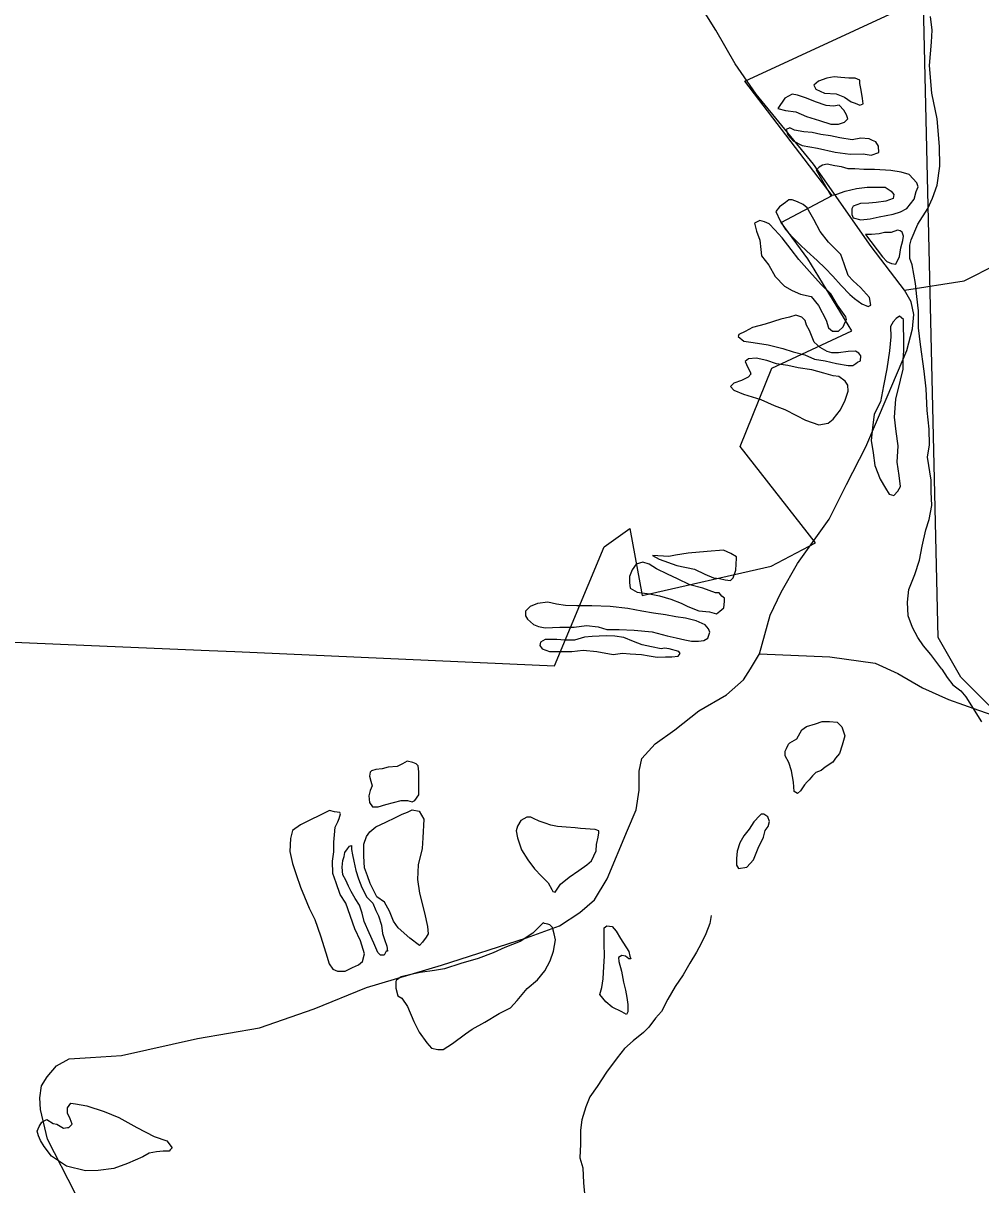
# Model space of a CAD drawing. Extents: x 2082433 to 2279600, y 546599 to 755198.
# Drawn here: x 2193686 to 2196512, y 605732 to 609157 of the extents above; entities that cross this region are included whole.
import ezdxf

# ---------------------------------------------------------------- set-up
doc = ezdxf.new("R2010")
doc.units = 0
for name, color, linetype in [('Exist Boundary Political Fire Districts', 7, 'Continuous'), ('Exist Hydrographic Misc Water Feature', 7, 'Continuous'), ('Exist Road Non-System Type 51', 7, 'Continuous')]:
    doc.layers.add(name, color=color, linetype=linetype)

msp = doc.modelspace()

# ---------------------------------------------------------------- linework, layer by layer
at = {"layer": 'Exist Boundary Political Fire Districts'}
msp.add_lwpolyline([(2193361.3, 607345.3), (2193888.3, 607322.6), (2194234.7, 607307.7), (2194310.5, 607304.4), (2195254.6, 607262.5), (2195401.2, 607612.9), (2195476, 607667.5), (2195512.8, 607470.2), (2195893.9, 607556.3), (2196024.2, 607625.4), (2195802.3, 607909.7), (2195895.8, 608140.6), (2196131.6, 608250.6), (2196001.8, 608462.7), (2195923.1, 608570.1), (2196073.6, 608649.6), (2195815.8, 608986.2), (2196294.8, 609208.3)], dxfattribs=at)
at = {"layer": 'Exist Hydrographic Misc Water Feature'}
for points in [[(2197613.5, 605746.2), (2197488.5, 605784.9), (2197337.5, 605886.3), (2197311.5, 605985.2), (2197244.4, 606058.7), (2197102.5, 606133.8), (2197018.5, 606256.8), (2196992.4, 606441), (2196766.4, 606606.3), (2196673.6, 606706.7), (2196655.5, 606989.1), (2196621.5, 607062), (2196453.5, 607229.4), (2196386.5, 607345.6), (2196338.5, 609426.1)], [(2196397.3, 607252.3), (2196391, 607260.2), (2196364.7, 607296.2), (2196342.6, 607321.8), (2196326.2, 607345.8), (2196310.4, 607375.8), (2196297.7, 607409.7), (2196295.4, 607449.8), (2196299.3, 607487.8), (2196317.2, 607531.7), (2196331.1, 607573.8), (2196338.9, 607615.6), (2196350.2, 607663.7), (2196360, 607693.9), (2196367.8, 607735.7), (2196365.6, 607775.8), (2196365.2, 607810), (2196354.9, 607877.6), (2196360.4, 607913.7), (2196360, 607959.9), (2196353.7, 608015.7), (2196351.4, 608079.6), (2196344.9, 608131.8), (2196334.4, 608209.6), (2196328.4, 608259.6), (2196327.8, 608309.6), (2196323.3, 608351.6), (2196319.4, 608389.5), (2196309.2, 608445.4), (2196302.8, 608463.3), (2196302.6, 608503.1), (2196306.5, 608519.2), (2196326.2, 608565.3), (2196355.5, 608611.6), (2196369.5, 608641.5), (2196383, 608679.6), (2196391, 608735.6), (2196390.6, 608793.6), (2196383.8, 608875.8), (2196367.6, 608951.6), (2196360.6, 609033.3), (2196366.6, 609101.4), (2196368.2, 609137.3), (2196363.9, 609177.2)], [(2196155, 608989.8), (2196141.2, 608995.9), (2196123.2, 608995.8), (2196099.2, 608997.4), (2196079.1, 608999.2), (2196057.4, 608995.2), (2196033, 608987.1), (2196019.4, 608975), (2196025.6, 608963.1), (2196051.2, 608951.1), (2196085.5, 608949.6), (2196109.7, 608939.4), (2196130, 608925.8), (2196141.6, 608922.1), (2196155.4, 608915.9), (2196165.4, 608920.1), (2196163.4, 608935.8), (2196159.3, 608959.9), (2196155, 608980), (2196155, 608989.8)], [(2196093.7, 608915.5), (2196077.7, 608913.4), (2196055.9, 608915.1), (2196023.9, 608925.2), (2195997.9, 608936.9), (2195971.5, 608944.9), (2195955.7, 608948.5), (2195933.5, 608936.4), (2195913.6, 608906.2), (2195936, 608900.4), (2195966.1, 608896.6), (2195997.7, 608882.9), (2196035.8, 608871.1), (2196069.9, 608859.5), (2196092, 608859.8), (2196109.7, 608865.6), (2196119.9, 608875.9), (2196115.8, 608887.8), (2196108, 608901.6), (2196093.7, 608915.5)], [(2196192.5, 608812.1), (2196182.7, 608816.1), (2196158.3, 608818.1), (2196132.4, 608813.9), (2196096.5, 608819.8), (2196068.4, 608825.2), (2196040.1, 608829.1), (2196014.1, 608835.1), (2195990.1, 608837.1), (2195962.2, 608842.5), (2195948.3, 608848.6), (2195938.2, 608844.5), (2195942.3, 608828.4), (2195958.5, 608810.6), (2195984.8, 608796.9), (2196030.7, 608789.2), (2196082.6, 608777.6), (2196126.7, 608771.8), (2196164.6, 608772.2), (2196188.6, 608768.2), (2196211, 608776.6), (2196210.5, 608794.5), (2196202.5, 608808.2), (2196192.5, 608812.1)], [(2196301.2, 608711), (2196277, 608718.7), (2196247, 608722.8), (2196198.7, 608726.5), (2196166.7, 608726), (2196140.6, 608727.9), (2196121.1, 608727.7), (2196100.8, 608733.6), (2196081.2, 608737.4), (2196058.8, 608741.5), (2196044.9, 608739.1), (2196035, 608733.4), (2196026.8, 608725.3), (2196069.5, 608649.5), (2196087.1, 608653.7), (2196111.5, 608661.8), (2196145.5, 608670), (2196177.3, 608674.1), (2196205.4, 608674.3), (2196229.6, 608674.3), (2196247.7, 608662.7), (2196255.2, 608652.6), (2196253.2, 608640.8), (2196231.5, 608632.7), (2196203.6, 608628.4), (2196181.6, 608626.5), (2196157.6, 608626), (2196135.5, 608618), (2196131.6, 608610.1), (2196132, 608593.8), (2196135.9, 608583.9), (2196157.8, 608578.1), (2196185.9, 608580.4), (2196212, 608586.6), (2196253.8, 608594.9), (2196275.5, 608600.9), (2196293.4, 608611.2), (2196315.5, 608639.1), (2196321.3, 608661.3), (2196327, 608675.5), (2196323.1, 608687), (2196301.2, 608711)], [(2195945.6, 608636.5), (2195935.6, 608628.7), (2195918.1, 608616.4), (2195907.7, 608602.5), (2195920.2, 608574.7), (2195936.2, 608548.8), (2195956.3, 608526.7), (2195978.6, 608505), (2195998.7, 608485), (2196028.9, 608457.3), (2196052.9, 608435.4), (2196075.2, 608411.7), (2196099.6, 608383.7), (2196125.4, 608358), (2196139.6, 608346.1), (2196161.5, 608330.2), (2196179.4, 608322.2), (2196187.8, 608326.2), (2196183.7, 608348.3), (2196157.2, 608378.3), (2196135.1, 608397.8), (2196121.1, 608413.7), (2196109, 608448), (2196098.8, 608475.9), (2196062.5, 608511.4), (2196038.1, 608543.5), (2196019.8, 608579.1), (2196000, 608612.9), (2195987.7, 608622.9), (2195971.5, 608631), (2195955.5, 608636.7), (2195945.6, 608636.5)], [(2196114, 608291.9), (2196089.4, 608325.7), (2196069.5, 608359.5), (2196041.4, 608387.3), (2196006.9, 608425.3), (2195975.1, 608460.9), (2195952.4, 608490.7), (2195926.1, 608524.7), (2195904.2, 608548.3), (2195888, 608566.1), (2195874.3, 608572.3), (2195859.9, 608576.1), (2195844.1, 608567.9), (2195850.3, 608543.9), (2195860.5, 608518), (2195862.6, 608490.1), (2195864.6, 608471.9), (2195887, 608444.3), (2195905, 608410.3), (2195933.1, 608382.5), (2195955.5, 608369), (2195979.9, 608358.9), (2196011.6, 608351.2), (2196033.6, 608325.1), (2196056.1, 608281.6), (2196062.3, 608259.6), (2196074.2, 608249.7), (2196092, 608249.8), (2196106, 608261.9), (2196112.1, 608276), (2196115.6, 608284), (2196114, 608291.9)], [(2196266.1, 608546.8), (2196248.1, 608540.6), (2196228.2, 608540.8), (2196212.2, 608536.7), (2196190, 608534.3), (2196172.2, 608534.2), (2196222.4, 608468.6), (2196234.9, 608454.5), (2196248.9, 608448.8), (2196261, 608447), (2196272.7, 608469.1), (2196276.2, 608495), (2196282.5, 608517.1), (2196284, 608529.1), (2196280.1, 608541), (2196274.3, 608545.1), (2196266.1, 608546.8)], [(2196157, 608162.2), (2196158.5, 608176.5), (2196152.5, 608184.3), (2196142.5, 608190.3), (2196120.7, 608189.9), (2196092.4, 608185.7), (2196073, 608185.8), (2196058.6, 608189.6), (2196038.5, 608201.6), (2196020.9, 608217.2), (2196006.5, 608251), (2195998.1, 608267.3), (2195994, 608281.3), (2195984.2, 608290.9), (2195966.1, 608296.8), (2195948.1, 608290.6), (2195922.2, 608284.4), (2195876.1, 608270.3), (2195838.4, 608260.1), (2195816.4, 608248.1), (2195798.4, 608239.8), (2195796.1, 608233.7), (2195812.5, 608219.9), (2195840.8, 608216), (2195884.7, 608208.6), (2195928.4, 608198.7), (2195958.7, 608188.9), (2195993.2, 608179.2), (2196021.1, 608167.3), (2196052.9, 608161.7), (2196086.7, 608153.7), (2196121.1, 608148.1), (2196134.7, 608148.1), (2196142.9, 608154.1), (2196148.6, 608158.1), (2196157, 608162.2)], [(2196271.9, 608293.3), (2196262, 608287.1), (2196253.8, 608276.9), (2196246, 608263.1), (2196246.6, 608233), (2196242.5, 608191), (2196235.1, 608138.6), (2196225.5, 608088.6), (2196215.9, 608040.5), (2196197.8, 608004.7), (2196192.1, 607964.6), (2196188.4, 607926.7), (2196194.8, 607890.8), (2196199.1, 607852.9), (2196215.3, 607812.7), (2196231.3, 607786.8), (2196241.5, 607769), (2196255.9, 607765.2), (2196267.1, 607777.3), (2196275.3, 607791), (2196271.4, 607823.3), (2196264.9, 607863.2), (2196268.2, 607911.3), (2196262.4, 607953.2), (2196257.9, 607995.3), (2196261.4, 608049), (2196274.9, 608105), (2196282.9, 608137.1), (2196282.9, 608165.1), (2196284.6, 608191.1), (2196284.6, 608223.2), (2196284, 608269.1), (2196284, 608283.3), (2196271.9, 608293.3)], [(2196093.3, 608115.8), (2196076.8, 608117.9), (2196049.4, 608125.7), (2196013.1, 608135.2), (2195973.3, 608140.9), (2195943.2, 608148.6), (2195908.9, 608152.6), (2195880.8, 608162.5), (2195848.8, 608170.2), (2195826.9, 608167.8), (2195817, 608160), (2195825, 608142.1), (2195831.2, 608129.9), (2195833.2, 608122.2), (2195825.5, 608114.1), (2195805.6, 608103.7), (2195783.4, 608095.7), (2195773.6, 608085.8), (2195783.4, 608075.8), (2195811.7, 608063.9), (2195863.4, 608048.3), (2195902.1, 608030.3), (2195933.7, 608018.6), (2195967.8, 608001), (2195994.4, 607987.2), (2196034.2, 607973.5), (2196062.1, 607977.8), (2196076.4, 607989.8), (2196098.2, 608017.8), (2196111.7, 608046.1), (2196121.1, 608072.3), (2196119.5, 608090), (2196111.7, 608102.1), (2196093.3, 608115.8)], [(2195791, 607579.9), (2195790.8, 607584), (2195775, 607593.7), (2195752.9, 607603.5), (2195704.9, 607599.4), (2195648.9, 607594.9), (2195611.4, 607588.8), (2195591.1, 607584.5), (2195543.3, 607588.1), (2195563, 607576.7), (2195614.9, 607558.7), (2195667.4, 607547.1), (2195697.3, 607533.2), (2195723.3, 607521.6), (2195741.4, 607519.7), (2195757.4, 607515.7), (2195773.2, 607514.1), (2195781.4, 607521.8), (2195789.2, 607544.1), (2195791, 607579.9)], [(2195739.9, 607477.7), (2195729.7, 607477.7), (2195691.6, 607491.1), (2195653.6, 607500.9), (2195617.1, 607519), (2195587.6, 607532.8), (2195555.4, 607548.2), (2195533.1, 607562.1), (2195515.2, 607568), (2195495.1, 607562.1), (2195483.4, 607545.6), (2195475.4, 607525.8), (2195475.4, 607507.9), (2195477.5, 607491.8), (2195498, 607479.8), (2195534.1, 607474.3), (2195563.8, 607468.6), (2195597.8, 607458.6), (2195628, 607446.8), (2195648.1, 607437.2), (2195680.1, 607425.1), (2195711.9, 607421.5), (2195732.2, 607415.6), (2195742, 607423.9), (2195754.3, 607433.8), (2195755.9, 607451.8), (2195755.9, 607461.9), (2195747.9, 607467.6), (2195739.9, 607477.7)], [(2195672.7, 607395), (2195640.3, 607403.1), (2195612.6, 607406.9), (2195582.1, 607412.8), (2195546, 607418.2), (2195512.1, 607424.1), (2195470.1, 607431.7), (2195418.2, 607437.5), (2195364.1, 607439.2), (2195320.4, 607438.9), (2195286.2, 607440.4), (2195260.1, 607444.3), (2195234.3, 607450.3), (2195204.1, 607445.9), (2195182, 607437.9), (2195168.7, 607423.7), (2195168.5, 607409.9), (2195174.4, 607399.7), (2195192.7, 607384), (2195206.6, 607378.2), (2195226.7, 607374.4), (2195270.4, 607376.7), (2195312.6, 607376.8), (2195348.5, 607381.1), (2195382.7, 607377.1), (2195408.6, 607369.6), (2195444.9, 607369.8), (2195488.8, 607368.1), (2195542.7, 607362.3), (2195586.6, 607350.8), (2195612.8, 607344.8), (2195638.7, 607338.9), (2195658.7, 607335.1), (2195678.8, 607335.3), (2195694.4, 607337.4), (2195706.5, 607343.7), (2195712.5, 607361.5), (2195708.2, 607371.4), (2195698.3, 607383.4), (2195672.7, 607395)], [(2195579, 607314.7), (2195568.7, 607312.5), (2195540.8, 607318.4), (2195513, 607324.2), (2195486.9, 607333.9), (2195458.6, 607345.8), (2195432.6, 607349.8), (2195406.9, 607351.2), (2195364.9, 607349), (2195342.8, 607347.1), (2195313, 607338.6), (2195284.9, 607338.4), (2195260.9, 607340.4), (2195242.7, 607340.3), (2195226.9, 607340.3), (2195213, 607332.2), (2195211.1, 607322), (2195217.3, 607312.1), (2195239.2, 607304.3), (2195265.3, 607304.4), (2195305.2, 607304.9), (2195339.1, 607309.1), (2195379.3, 607305.1), (2195427.4, 607295.8), (2195455.3, 607299.7), (2195477.1, 607298), (2195511.1, 607296.1), (2195533.1, 607292.4), (2195557, 607288.4), (2195581.4, 607288.8), (2195600.9, 607288.7), (2195619.2, 607290.8), (2195625.1, 607298.8), (2195620.6, 607304.8), (2195592.9, 607312.5), (2195579, 607314.7)], [(2196397.3, 607252.3), (2196413.3, 607228.4), (2196429.3, 607206.5), (2196453.5, 607188.7), (2196467.5, 607170.8), (2196514.2, 607097.2)], [(2195935.2, 607011.1), (2195939.1, 607019), (2195944.4, 607031.2), (2195948.9, 607035.4), (2195962.6, 607043.4), (2195968.8, 607047.4), (2195984.2, 607073.4), (2195998.1, 607083.5), (2196024.2, 607091.7), (2196044.2, 607098), (2196066, 607098), (2196088.3, 607096.2), (2196102.5, 607082.3), (2196110.5, 607056.4), (2196102.9, 607028.3), (2196095.1, 607004.4), (2196083, 606990.4), (2196075.4, 606978.1), (2196053.1, 606964.1), (2196041.2, 606954.1), (2196025.4, 606948), (2196015.5, 606937.7), (2196005.5, 606925.8), (2195999.3, 606919.9), (2195991.5, 606911.7), (2195979.7, 606893.6), (2195971.7, 606885.5), (2195961.4, 606891.5), (2195959.4, 606919.4), (2195953.4, 606953.1), (2195945.2, 606977.1), (2195935, 606997.3), (2195935.2, 607011.1)], [(2194819.5, 606981.6), (2194805.9, 606973.5), (2194789.7, 606965.5), (2194763.7, 606963.3), (2194745.7, 606959.1), (2194727.4, 606957), (2194714.1, 606952.6), (2194710, 606948.7), (2194707.9, 606936.8), (2194712, 606922.8), (2194716.1, 606908.9), (2194710.4, 606894.7), (2194706.3, 606878.7), (2194708.1, 606859), (2194716.7, 606846.7), (2194734.2, 606846.9), (2194756.5, 606853.3), (2194802.2, 606865.4), (2194820.3, 606865.5), (2194834.4, 606861.8), (2194842.4, 606865.8), (2194853.9, 606881.9), (2194854.1, 606905.9), (2194854.1, 606925.8), (2194853.7, 606949.7), (2194851.7, 606967.9), (2194845.9, 606973.6), (2194835.9, 606977.5), (2194819.5, 606981.6)], [(2194590.4, 606836.2), (2194505.1, 606793.5), (2194481.1, 606777.3), (2194475.2, 606753.4), (2194473.3, 606715.2), (2194481.5, 606679.4), (2194491.8, 606647.5), (2194504.3, 606609.5), (2194516.6, 606581.7), (2194530.6, 606547.5), (2194547, 606513.9), (2194563.2, 606466), (2194579.6, 606416.1), (2194589.6, 606384.1), (2194599.7, 606368.4), (2194614, 606362.2), (2194636.2, 606362.5), (2194657.7, 606372.6), (2194675.7, 606380.8), (2194687.6, 606390.8), (2194693.4, 606413), (2194681.5, 606451), (2194664.9, 606486.7), (2194638.4, 606562.5), (2194622.2, 606588.5), (2194610.1, 606622.3), (2194599.9, 606650.2), (2194599.4, 606686), (2194603.3, 606714.2), (2194603.3, 606742.2), (2194605.2, 606764.2), (2194606.8, 606786.3), (2194615, 606802.1), (2194618.7, 606812.4), (2194622.8, 606826), (2194620.6, 606830.4), (2194604.6, 606832), (2194590.4, 606836.2)], [(2194855.4, 606438.1), (2194827.1, 606459.8), (2194792.8, 606489.7), (2194778.7, 606509.3), (2194766.8, 606539.4), (2194752.2, 606565.2), (2194730.3, 606581.1), (2194720, 606600.9), (2194710.2, 606621), (2194702, 606642.9), (2194693.6, 606666.9), (2194691.5, 606700.9), (2194691.1, 606718.8), (2194691.1, 606736.6), (2194699.1, 606758.9), (2194709.2, 606772.8), (2194726.8, 606787.2), (2194756.7, 606801.3), (2194784.6, 606815.3), (2194804.5, 606825.3), (2194820.5, 606831.4), (2194834.6, 606837.8), (2194854.9, 606834), (2194868.7, 606810), (2194865.2, 606755.7), (2194863.4, 606724), (2194851.5, 606675.9), (2194849.8, 606632), (2194856.2, 606592), (2194870.9, 606534.3), (2194879.1, 606494.1), (2194881.4, 606472.3), (2194875, 606462.3), (2194865, 606448), (2194855.4, 606438.1)], [(2195374.5, 606779.4), (2195330.5, 606783.2), (2195314.7, 606785.2), (2195288.6, 606786.7), (2195262.6, 606788.6), (2195242.9, 606792.4), (2195226.9, 606798.5), (2195208.7, 606804.4), (2195192.7, 606812.2), (2195184.7, 606816.2), (2195172.4, 606816), (2195154.5, 606806.1), (2195144.7, 606789.8), (2195141, 606775.7), (2195144.9, 606755.7), (2195157.2, 606720.2), (2195175.6, 606690.2), (2195195.5, 606664.1), (2195215.6, 606642.4), (2195235.7, 606622.8), (2195246, 606602.5), (2195249.7, 606596.7), (2195256.2, 606594.5), (2195271.8, 606618.9), (2195297.7, 606639), (2195325.5, 606659), (2195349.1, 606675.3), (2195363.5, 606687.4), (2195377.4, 606717.3), (2195378.6, 606735.4), (2195382.7, 606757.5), (2195384.8, 606769.7), (2195384.6, 606775.5), (2195374.5, 606779.4)], [(2195864, 606824.7), (2195860.1, 606820.8), (2195842.7, 606802.8), (2195828.3, 606780.6), (2195812.5, 606760.7), (2195800.8, 606740.6), (2195792.9, 606716.2), (2195791.4, 606694.2), (2195791, 606674.3), (2195797.4, 606664.4), (2195821.6, 606668.5), (2195841.2, 606690.7), (2195855, 606724.7), (2195870.6, 606756.8), (2195876.1, 606777.1), (2195884.5, 606788.8), (2195888.6, 606803.1), (2195884.1, 606816.8), (2195872.2, 606824.7), (2195864, 606824.7)], [(2194751.4, 606409.2), (2194741.1, 606409.1), (2194733.1, 606417.2), (2194721.3, 606445), (2194707.1, 606475.1), (2194692.7, 606508.8), (2194686.6, 606532.9), (2194678.6, 606556.8), (2194666.3, 606576.6), (2194654.2, 606596.6), (2194646.2, 606612.4), (2194638.2, 606630.2), (2194629.8, 606646.5), (2194628, 606668.3), (2194629.6, 606688.3), (2194633.7, 606700.3), (2194635.3, 606712.2), (2194643.3, 606722.4), (2194649.3, 606730.4), (2194655.6, 606732.2), (2194655.4, 606720.5), (2194657.9, 606704.7), (2194661.6, 606686.7), (2194667.9, 606658.6), (2194675.9, 606634.7), (2194686, 606608.8), (2194700.5, 606580.7), (2194718.4, 606563), (2194726.6, 606541), (2194734.6, 606525.2), (2194743.2, 606497.2), (2194747.1, 606473.1), (2194753, 606455.1), (2194759.6, 606435.5), (2194761.4, 606421.4), (2194757.3, 606421.2), (2194751.4, 606409.2)], [(2195220.3, 606504.6), (2195190.6, 606474.2), (2195153.1, 606449.9), (2195107.2, 606431.7), (2195073.3, 606415.7), (2195029.4, 606399.2), (2194977.8, 606384.7), (2194929.6, 606368.5), (2194899.9, 606364.4), (2194857.6, 606358.2), (2194829.9, 606351.9), (2194802, 606345.6), (2194788.1, 606335.5), (2194786, 606331.7), (2194786, 606311.4), (2194792.2, 606289.4), (2194804.1, 606282), (2194820.5, 606258), (2194838.7, 606213.9), (2194855.1, 606182.2), (2194877.5, 606150.5), (2194891.4, 606134.6), (2194909.5, 606130.6), (2194925.7, 606130.6), (2194953.4, 606148.7), (2194991.1, 606177.1), (2195011, 606191.1), (2195048.7, 606211.4), (2195090.5, 606237.5), (2195124.2, 606253.9), (2195144.5, 606276), (2195174, 606310.5), (2195203.9, 606336.4), (2195225.7, 606362.7), (2195241.3, 606392.8), (2195251.1, 606420.9), (2195256.8, 606454.9), (2195253, 606472.6), (2195248.6, 606490.6), (2195240.6, 606498.7), (2195234.5, 606500.4), (2195224.7, 606502.3), (2195220.3, 606504.6)], [(2195716.6, 606525.8), (2195712.7, 606502.1), (2195700.8, 606471.8), (2195686.8, 606443.9), (2195673.1, 606417.6), (2195653.2, 606385.7), (2195633.5, 606351.4), (2195609.9, 606317.2), (2195588.4, 606279.1), (2195570.4, 606242.9), (2195552.1, 606223), (2195532.4, 606196.7), (2195516.6, 606180.9), (2195486.7, 606156.6), (2195460.9, 606134.1), (2195439.1, 606106.2), (2195407.6, 606063.9), (2195379.7, 606021.9), (2195358.1, 605991.5), (2195346.2, 605961.6), (2195334.6, 605923.7), (2195330.7, 605893.4), (2195330.9, 605851.6), (2195329.4, 605811.7), (2195337.6, 605781.7), (2195340.1, 605737.5), (2195344, 605695.5)], [(2195388.1, 606293.5), (2195393.8, 606313.7), (2195397.9, 606339.9), (2195399.6, 606375.8), (2195401.6, 606405.9), (2195401, 606443.6), (2195401, 606471.6), (2195400.6, 606489.6), (2195408.4, 606495.7), (2195424.8, 606494), (2195436.5, 606480.1), (2195449, 606457.9), (2195473.2, 606420.2), (2195476.9, 606406.3), (2195479.3, 606398.2), (2195473.4, 606398.3), (2195463.3, 606406.3), (2195453.1, 606408.3), (2195443.4, 606402), (2195443.6, 606390.2), (2195451.6, 606362.2), (2195457.8, 606330), (2195463.9, 606306), (2195468, 606284.3), (2195470.3, 606264.1), (2195470.3, 606242.2), (2195466.6, 606234.2), (2195452.5, 606242), (2195424.2, 606256.1), (2195406.1, 606271.8), (2195388.1, 606293.5)], [(2194125.6, 605841), (2194119.8, 605835), (2194117.6, 605831.3), (2194099.9, 605831.1), (2194079.6, 605828.9), (2194057.7, 605824.9), (2194039.9, 605814.6), (2193993.9, 605794.4), (2193954.2, 605780.1), (2193908, 605773.7), (2193870.3, 605773.3), (2193814.3, 605787.1), (2193770, 605816.8), (2193747.9, 605844.5), (2193737.6, 605862.7), (2193731.9, 605876.6), (2193727.4, 605890.6), (2193733.1, 605904.4), (2193741.5, 605916.4), (2193755.7, 605924.5), (2193775.3, 605912.6), (2193785.6, 605910.6), (2193805.3, 605899.1), (2193817.6, 605900.9), (2193821.5, 605901.2), (2193831.1, 605911), (2193825.2, 605926.9), (2193817.4, 605943.2), (2193817, 605959), (2193827, 605972.9), (2193841.2, 605971.1), (2193874.6, 605965.3), (2193925.2, 605947.9), (2193968.9, 605930), (2194021.4, 605900.6), (2194073.3, 605874.9), (2194109.8, 605861.2), (2194125.6, 605841)]]:
    msp.add_lwpolyline(points, dxfattribs=at)
at = {"layer": 'Exist Road Non-System Type 51'}
for points in [[(2196286.9, 608370.6), (2196188.5, 608499.1), (2196018.6, 608741.5), (2195849.7, 608948.7), (2195787.6, 609037.7), (2195730.6, 609137.2), (2195639.5, 609282.2), (2195607.3, 609321.6), (2195568, 609354.7), (2195487.2, 609404.4), (2195195.1, 609541.2), (2195122.6, 609576.4), (2195087.3, 609590.9), (2195045.9, 609586.8), (2194983.7, 609576.4), (2194840.8, 609557.8), (2194590.5, 609538.3), (2194488.6, 609548)], [(2196286.9, 608370.6), (2196463, 608397.6), (2196560.3, 608447.3), (2196645.3, 608480.4), (2196792.4, 608530.2), (2196882.5, 608550.9), (2196921.9, 608548.8), (2196967.4, 608536.4), (2197037.9, 608521.9), (2197076.2, 608517.7)], [(2195859.1, 607297.5), (2195890.1, 607411.4), (2195923.3, 607479.8), (2195970.9, 607564.7), (2196064.2, 607695.3), (2196116, 607796.8), (2196172.9, 607908.6), (2196236.1, 608055.7), (2196294.1, 608192.5), (2196310.7, 608256.7), (2196314.8, 608298.1), (2196306.6, 608335.4), (2196286.9, 608370.6)], [(2193839.6, 605707.4), (2193757.8, 605866.9), (2193737.1, 605953.9), (2193735, 605988.1), (2193740.2, 606023.4), (2193756.8, 606050.3), (2193784.2, 606082.4), (2193822.5, 606103.1), (2193884.7, 606107.3), (2193976.9, 606113.5), (2194201.1, 606163.2), (2194384, 606195.3), (2194545.1, 606251.2), (2194699.9, 606313.4), (2194920.6, 606379.7), (2195171.2, 606460.5), (2195268.6, 606495.7), (2195328.7, 606535.1), (2195372.2, 606572.4), (2195409.5, 606634.5), (2195469.6, 606777.5), (2195495.5, 606837.6), (2195503.8, 606895.6), (2195503.8, 606951.5), (2195512, 606988.8), (2195551.4, 607032.3), (2195609.4, 607073.7), (2195679.9, 607129.7), (2195761.7, 607177.3), (2195811.4, 607220.8), (2195832.1, 607254), (2195859.1, 607297.5)], [(2195859.1, 607297.5), (2196066.2, 607289.2), (2196200.9, 607270.5), (2196267.2, 607239.5), (2196339.7, 607198), (2196416.4, 607162.8), (2196505.4, 607131.7), (2196613.2, 607094.4), (2196739.6, 607063.4)]]:
    msp.add_lwpolyline(points, dxfattribs=at)

doc.saveas('drawing.dxf')
